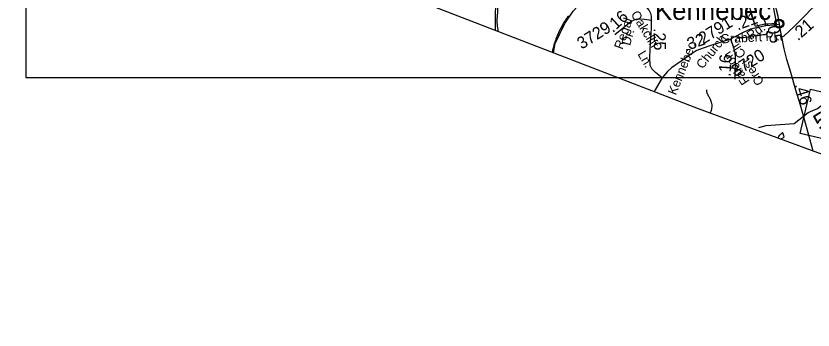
# Model space of a CAD drawing. Extents: x 2001466 to 31450019, y -30647475 to 847247.
# Drawn here: x 2059559 to 2076073, y 644118 to 650626 of the extents above; entities that cross this region are included whole.
import ezdxf

# ---------------------------------------------------------------- set-up
doc = ezdxf.new("R2010")
doc.units = 0
for name, color, linetype in [('Exist Boundary Political City Limit New', 7, 'Continuous'), ('Exist Boundary Political CountyLine', 7, 'Continuous'), ('Exist Civil Demographics Community CELL', 7, 'Continuous'), ('Exist Civil Demographics Community Label', 7, 'Continuous'), ('Exist Hydrographic Creek Single Shore', 7, 'Continuous'), ('Exist Hydrographic Misc Water Feature', 7, 'Continuous'), ('Exist Road Non-System Type 51', 7, 'Continuous'), ('Exist Road Non-System Type 51 Label', 7, 'Continuous'), ('Exist Road Primary NC Attributed', 7, 'Continuous'), ('Exist Road Primary NC Service Mileage Hundredths English Label', 7, 'Continuous'), ('Exist Road Primary NC Shield CELL', 7, 'Continuous'), ('Exist Road Primary NC Shield Number Label', 7, 'Continuous'), ('Exist Road Secondary Mileage Hundredths English Label', 7, 'Continuous'), ('Exist Road Secondary Type 51 Attributed', 7, 'Continuous'), ('Exist Road Secondary Type 51 Label', 7, 'Continuous'), ('Exist Road Secondary Type 51 Number Label', 7, 'Continuous'), ('Map Preparation Boundary City Limit Buffer Line', 7, 'Continuous'), ('Map Preparation Inset Cut Line', 7, 'Continuous')]:
    doc.layers.add(name, color=color, linetype=linetype)

msp = doc.modelspace()

# ---------------------------------------------------------------- linework, layer by layer
at = {"layer": 'Exist Boundary Political City Limit New'}
msp.add_lwpolyline([(2075244, 650818), (2075286, 650603), (2075312, 650466), (2075217, 650461), (2075146, 650458), (2075099, 650453), (2075045, 650447), (2074958, 650429), (2074937, 650424), (2074881, 650408), (2074818, 650618), (2074699, 651013)], dxfattribs=at)
at = {"layer": 'Exist Boundary Political CountyLine'}
msp.add_lwpolyline([(2025347, 667357), (2026294, 666990), (2073693, 648709), (2076163, 647795), (2078580, 646988), (2083339, 645255), (2086621, 644118)], dxfattribs=at)
at = {"layer": 'Exist Civil Demographics Community CELL'}
msp.add_lwpolyline([(2075293, 650479), (2075294, 650484), (2075296, 650491), (2075299, 650498), (2075302, 650504), (2075305, 650509), (2075309, 650515), (2075313, 650519), (2075317, 650524), (2075323, 650528), (2075328, 650532), (2075333, 650535), (2075338, 650537), (2075344, 650539), (2075349, 650541), (2075354, 650542), (2075359, 650543), (2075363, 650544), (2075369, 650544), (2075374, 650544), (2075379, 650544), (2075384, 650543), (2075389, 650542), (2075394, 650541), (2075399, 650539), (2075406, 650536), (2075412, 650532), (2075417, 650529), (2075422, 650525), (2075426, 650522), (2075430, 650517), (2075434, 650512), (2075437, 650508), (2075440, 650503), (2075442, 650498), (2075444, 650493), (2075446, 650488), (2075447, 650483), (2075448, 650477), (2075449, 650472), (2075449, 650466), (2075449, 650461), (2075448, 650455), (2075447, 650449), (2075446, 650443), (2075444, 650437), (2075442, 650432), (2075438, 650426), (2075435, 650421), (2075432, 650416), (2075428, 650412), (2075422, 650407), (2075417, 650402), (2075412, 650399), (2075408, 650397), (2075401, 650393), (2075394, 650391), (2075388, 650389), (2075381, 650388), (2075377, 650387), (2075372, 650387), (2075367, 650387), (2075363, 650387), (2075357, 650388), (2075351, 650390), (2075346, 650391), (2075341, 650393), (2075337, 650395), (2075333, 650397), (2075326, 650401), (2075320, 650405), (2075315, 650410), (2075311, 650415), (2075308, 650419), (2075305, 650423), (2075301, 650430), (2075299, 650433), (2075297, 650437), (2075295, 650446), (2075293, 650453), (2075293, 650458), (2075292, 650464), (2075292, 650469), (2075293, 650475)], close=True, dxfattribs=at)
for radius in [94.3, 76.7]:
    msp.add_circle((2075371, 650466), radius, dxfattribs=at)
at = {"layer": 'Exist Hydrographic Creek Single Shore'}
msp.add_lwpolyline([(2069496, 650328), (2069511, 652027), (2069427, 652334), (2069176, 653028), (2069151, 653052), (2069159, 653143)], dxfattribs=at)
at = {"layer": 'Exist Hydrographic Misc Water Feature'}
for points in [[(2070697, 649865), (2070731, 650054), (2070931, 650473), (2071105, 650722), (2071271, 650906), (2071546, 651097), (2071871, 651241), (2072162, 651291), (2072420, 651401), (2072528, 651398), (2072720, 651299), (2072871, 651159), (2072947, 651134)], [(2069542, 650970), (2069541, 650948), (2069539, 650880), (2069539, 650828), (2069539, 650800), (2069535, 650742), (2069533, 650688), (2069531, 650644), (2069527, 650610), (2069525, 650576), (2069523, 650544), (2069525, 650508), (2069525, 650480), (2069528, 650450), (2069530, 650414), (2069534, 650377), (2069540, 650335), (2069545, 650309)], [(2071005, 650631), (2070987, 650605), (2070971, 650581), (2070959, 650565), (2070945, 650539), (2070929, 650517), (2070905, 650481), (2070895, 650463), (2070883, 650443), (2070873, 650423), (2070847, 650373), (2070835, 650351), (2070821, 650325), (2070798, 650277), (2070784, 650243), (2070774, 650221), (2070764, 650195), (2070752, 650165), (2070744, 650143), (2070736, 650119), (2070726, 650093), (2070716, 650063), (2070706, 650033), (2070700, 650003), (2070694, 649977), (2070678, 649919), (2070674, 649879), (2070673, 649874)], [(2073865, 649097), (2073867, 649075), (2073869, 649059), (2073871, 649043), (2073875, 649027), (2073883, 649011), (2073893, 648993), (2073903, 648973), (2073913, 648955), (2073927, 648929), (2073939, 648905), (2073947, 648881), (2073955, 648861), (2073962, 648839), (2073970, 648809), (2073974, 648787), (2073974, 648767), (2073974, 648745), (2073972, 648717), (2073970, 648695), (2073962, 648665), (2073954, 648643), (2073945, 648616)], [(2074947, 648317), (2075099, 648358), (2075682, 648401), (2075973, 648628), (2076165, 648710), (2076256, 648777)], [(2075474, 648123), (2075448, 648205), (2075440, 648203), (2075428, 648197), (2075412, 648185), (2075398, 648173), (2075388, 648165), (2075376, 648152), (2075366, 648140), (2075356, 648124), (2075350, 648110), (2075346, 648102), (2075345, 648097)], [(2075389, 648081), (2075393, 648080), (2075418, 648087), (2075452, 648103), (2075464, 648111), (2075472, 648119), (2075474, 648123)]]:
    msp.add_lwpolyline(points, dxfattribs=at)
at = {"layer": 'Exist Road Non-System Type 51'}
for points in [[(2075014, 650635), (2075037, 650596), (2075045, 650578), (2075055, 650556), (2075063, 650534), (2075075, 650508), (2075083, 650486), (2075080, 650421)], [(2075124, 650310), (2075124, 650292), (2075124, 650270), (2075114, 650256), (2075098, 650242), (2075072, 650236), (2075040, 650232), (2074974, 650220), (2074922, 650211), (2074856, 650207), (2074782, 650197), (2074728, 650187), (2074674, 650179), (2074632, 650174), (2074580, 650170), (2074544, 650174), (2074524, 650178), (2074510, 650182), (2074504, 650186), (2074464, 650202)]]:
    msp.add_lwpolyline(points, dxfattribs=at)
at = {"layer": 'Exist Road Primary NC Attributed'}
for points in [[(2075378, 650452), (2075348, 650619), (2075276, 650911), (2075226, 651182), (2075173, 651365), (2075110, 651524), (2075058, 651634)], [(2075426, 650190), (2075409, 650288), (2075378, 650452)], [(2076077, 647826), (2075953, 648282), (2075882, 648531), (2075815, 648776), (2075719, 649089), (2075610, 649457), (2075531, 649726), (2075478, 649948), (2075426, 650190)]]:
    msp.add_lwpolyline(points, dxfattribs=at)
at = {"layer": 'Exist Road Primary NC Shield CELL'}
msp.add_lwpolyline([(2075807, 648188), (2076020, 649106), (2076938, 648892), (2076725, 647975)], close=True, dxfattribs=at)
at = {"layer": 'Exist Road Secondary Type 51 Attributed'}
for points in [[(2072727, 650535), (2072727, 650619), (2072712, 650675), (2072678, 650745), (2072623, 650814), (2072524, 650935), (2072447, 650972)], [(2075426, 650190), (2075476, 650217), (2075686, 650413), (2075875, 650599), (2076070, 650799), (2076226, 650925)], [(2072727, 650535), (2072581, 650554), (2072446, 650558), (2072373, 650547), (2072295, 650502), (2072143, 650381), (2071966, 650236)], [(2072947, 649347), (2072806, 649454), (2072736, 649527), (2072698, 649599), (2072692, 649773), (2072707, 650075), (2072723, 650367), (2072727, 650535)], [(2075378, 650452), (2075268, 650434), (2075097, 650424), (2074927, 650390), (2074776, 650350), (2074626, 650285), (2074438, 650189), (2074363, 650147)], [(2074363, 650147), (2074172, 650086), (2073958, 650011), (2073779, 649954), (2073667, 649908), (2073574, 649853), (2073342, 649692), (2073141, 649551), (2073057, 649474), (2072947, 649347)], [(2074363, 650147), (2074414, 650014), (2074448, 649896), (2074458, 649792), (2074456, 649318)], [(2072947, 649347), (2072783, 649060)]]:
    msp.add_lwpolyline(points, dxfattribs=at)
at = {"layer": 'Map Preparation Boundary City Limit Buffer Line'}
msp.add_lwpolyline([(2075244, 650818), (2075286, 650603), (2075312, 650466), (2075217, 650461), (2075146, 650458), (2075099, 650453), (2075045, 650447), (2074958, 650429), (2074937, 650424), (2074881, 650408), (2074818, 650618), (2074699, 651013)], dxfattribs=at)
at = {"layer": 'Map Preparation Inset Cut Line'}
for p, q in [((2072233, 649349), (2072898, 649349)), ((2072898, 649349), (2074441, 649349)), ((2074441, 649349), (2075638, 649349)), ((2075638, 649349), (2076995, 649349))]:
    msp.add_line(p, q, dxfattribs=at)
msp.add_lwpolyline([(2059762, 654123), (2059762, 649349), (2072233, 649349)], dxfattribs=at)

# ---------------------------------------------------------------- texts
at = {"layer": 'Exist Civil Demographics Community Label'}
msp.add_text('Kennebec', height=400, dxfattribs=at).set_placement((2072796, 650545))
at = {"layer": 'Exist Road Non-System Type 51 Label'}
msp.add_text('Grabert Pl.', height=190, rotation=2.9563, dxfattribs=at).set_placement((2074161, 650057))
at = {"layer": 'Exist Road Primary NC Service Mileage Hundredths English Label'}
for s, rotation, p in [('.05', 280.7013, (2075107, 650499)), ('.46', 287.004, (2075685, 649201))]:
    msp.add_text(s, height=250, rotation=rotation, dxfattribs=at).set_placement(p)
at = {"layer": 'Exist Road Primary NC Shield Number Label'}
msp.add_text('55', height=350, rotation=31.918, dxfattribs=at).set_placement((2076220, 648234))
at = {"layer": 'Exist Road Secondary Mileage Hundredths English Label'}
for s, rotation, p in [('.16', 42.3469, (2071923, 650269)), ('.21', 20.0639, (2074512, 650324)), ('.21', 41.514, (2075761, 650100)), ('.25', 271.302, (2072767, 650375)), ('.32', 19.66, (2073426, 649888)), ('.16', 86.5147, (2074361, 649361))]:
    msp.add_text(s, height=250, rotation=rotation, dxfattribs=at).set_placement(p)
at = {"layer": 'Exist Road Secondary Type 51 Label'}
for s, rotation, p in [('Oakcliff', 301.4205, (2072291, 650663)), ('Regal', 71.1607, (2072125, 649920)), ('Rd.', 35.8197, (2074784, 650118)), ('Dr.', 73.6942, (2072281, 649999)), ('Church', 50.8949, (2073781, 649514)), ('Kennebec', 68.2946, (2073232, 648972)), (' Crest Cir.', 123.4003, (2075107, 649202)), ('Ln.', 300.6007, (2072430, 649837)), ('Falcon', 123.4003, (2074767, 649274))]:
    msp.add_text(s, height=190, rotation=rotation, dxfattribs=at).set_placement(p)
at = {"layer": 'Exist Road Secondary Type 51 Number Label'}
for s, p in [('2791', (2073796, 650030)), ('3729', (2071280, 649926)), ('3720', (2074471, 649353))]:
    msp.add_text(s, height=250, rotation=31.918, dxfattribs=at).set_placement(p)

doc.saveas('drawing.dxf')
